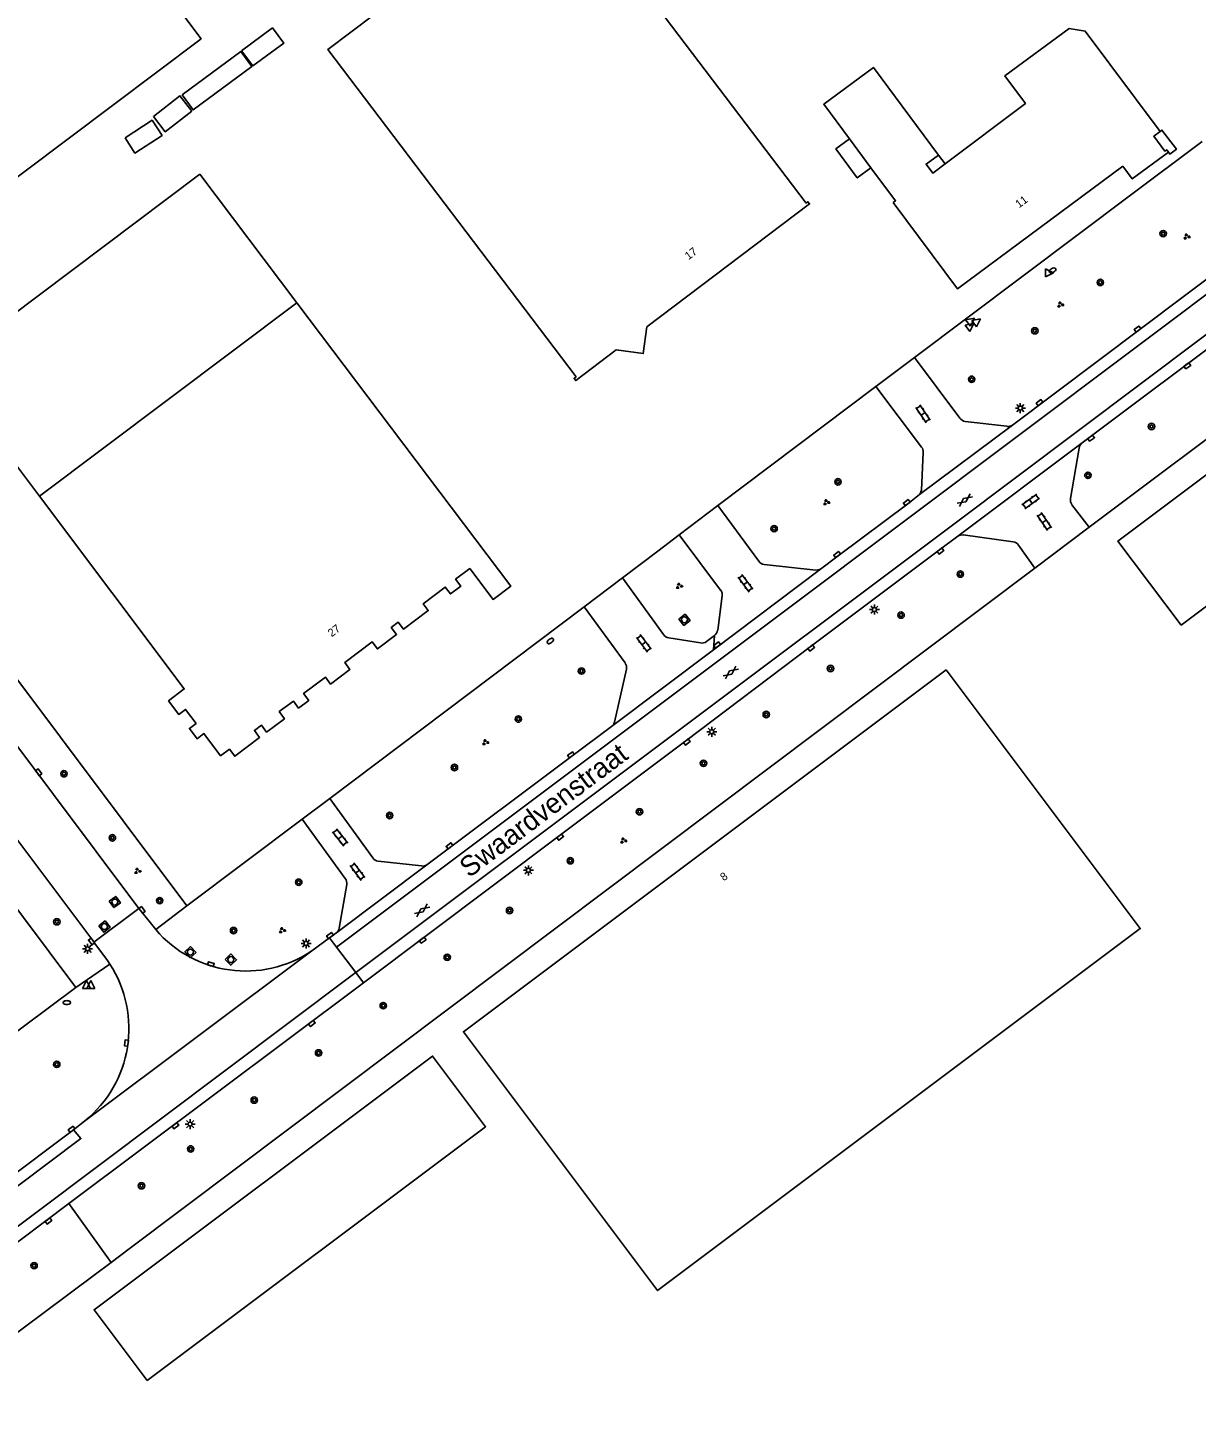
# Model space of a CAD drawing. Extents: x 130998 to 133001, y 398999 to 403002.
# Drawn here: x 131862.2 to 132008.2, y 400031.5 to 400203.3 of the extents above; entities that cross this region are included whole.
import ezdxf

# ---------------------------------------------------------------- set-up
doc = ezdxf.new("R2010")
doc.units = 0
for name, color, linetype in [('gg-afsc-hekwerk', 7, 'Continuous'), ('gg-anno-huisnummerreeks BGT', 7, 'Continuous'), ('gg-anno-openbare ruimte label', 7, 'Continuous'), ('gg-bbg-gedigitaliseerde bebouwing', 7, 'Continuous'), ('gg-bbg-hoofdgebouw', 7, 'Continuous'), ('gg-bbg-luifel en loopbrug', 7, 'Continuous'), ('gg-bbg-tussenscheiding', 7, 'Continuous'), ('gg-knt-verharding', 7, 'Continuous'), ('gg-knt-verharding nz', 7, 'Continuous'), ('gt-grn-groengrens', 7, 'Continuous'), ('gt-grn-weggrens', 7, 'Continuous'), ('gt-symb-boom', 7, 'Continuous'), ('gt-symb-brandkraan', 7, 'Continuous'), ('gt-symb-gesloten verharding', 7, 'Continuous'), ('gt-symb-groenvak', 7, 'Continuous'), ('gt-symb-klinker verharding', 7, 'Continuous'), ('gt-symb-kolk', 7, 'Continuous'), ('gt-symb-lichtmast', 7, 'Continuous'), ('gt-symb-rioolschacht', 7, 'Continuous'), ('gt-symb-waterafsluiter', 7, 'Continuous')]:
    doc.layers.add(name, color=color, linetype=linetype)

# ---------------------------------------------------------------- blocks, each defined once
blk = doc.blocks.new('gt0-BOOM')
at = {"layer": 'gt-symb-boom'}
for radius in [0.4, 0.2]:
    blk.add_circle((0, 0), radius, dxfattribs=at)
blk = doc.blocks.new('gt0-GRVAK')
at = {"layer": 'gt-symb-groenvak'}
for p, q in [((-0.11, 0.19), (-0.23, 0.24)), ((-0.18, 0.15), (0.09, 0.15)), ((-0.09, 0.21), (-0.16, 0.32)), ((-0.05, 0.21), (-0.05, 0.39)), ((0, 0.21), (0.06, 0.32)), ((0.01, 0.19), (0.13, 0.24)), ((0.26, -0.05), (0.2, 0.06)), ((0.3, -0.05), (0.3, 0.13)), ((0.35, -0.05), (0.41, 0.06)), ((-0.24, -0.23), (-0.36, -0.18)), ((-0.32, -0.26), (-0.05, -0.26)), ((-0.23, -0.21), (-0.29, -0.09)), ((-0.18, -0.2), (-0.18, -0.02)), ((-0.14, -0.21), (-0.07, -0.09)), ((-0.12, -0.23), (0, -0.18)), ((0.24, -0.07), (0.12, -0.02)), ((0.17, -0.11), (0.44, -0.11)), ((0.37, -0.07), (0.49, -0.02))]:
    blk.add_line(p, q, dxfattribs=at)
blk = doc.blocks.new('gt0-KOLK')
at = {"layer": 'gt-symb-kolk'}
blk.add_lwpolyline([(0, 0), (0.37, 0), (0.37, 0.4), (-0.38, 0.4), (-0.38, 0), (0, 0)], dxfattribs=at)
blk = doc.blocks.new('gt0-KL1')
at = {"layer": 'gt-symb-klinker verharding'}
for p, q in [((-1.15, 0.3), (1.15, 0.3)), ((-1, -0.3), (-1, 0.3)), ((-0.5, 0.3), (-0.5, 0.45)), ((0, -0.3), (0, 0.3)), ((0.5, 0.3), (0.5, 0.45)), ((1, -0.3), (1, 0.3)), ((-1.15, -0.3), (1.15, -0.3)), ((-0.5, -0.45), (-0.5, -0.3)), ((0.5, -0.45), (0.5, -0.3))]:
    blk.add_line(p, q, dxfattribs=at)
blk = doc.blocks.new('gt0-LMAST')
at = {"layer": 'gt-symb-lichtmast'}
for p, q in [((-0.18, 0.17), (-0.45, 0.44)), ((-0.01, 0.25), (-0.01, 0.62)), ((0.17, 0.17), (0.44, 0.44)), ((-0.26, 0), (-0.63, 0)), ((-0.18, -0.18), (-0.45, -0.45)), ((-0.01, -0.25), (-0.01, -0.63)), ((0.44, -0.45), (0.17, -0.18)), ((0.24, 0), (0.62, 0))]:
    blk.add_line(p, q, dxfattribs=at)
blk.add_circle((-0.01, 0), 0.25, dxfattribs=at)
blk = doc.blocks.new('gt0-WAFSL')
at = {"layer": 'gt-symb-waterafsluiter'}
for p, q in [((-0.5, -0.33), (0, 0.67)), ((0, 0.67), (0.5, -0.33)), ((0.5, -0.33), (-0.5, -0.33))]:
    blk.add_line(p, q, dxfattribs=at)
blk = doc.blocks.new('gt0-BR')
at = {"layer": 'gt-symb-brandkraan'}
for centre, radius, start, end in [((-0.24, 0), 0.206, 107.5669, 252.4331), ((0.6, -2.66), 3, 106.892, 107.5669), ((0, -0.69), 0.938, 73.108, 106.892), ((-0.6, -2.66), 3, 72.4331, 73.108), ((0.24, 0), 0.206, 287.567, 72.4331), ((0.6, 2.66), 3, 252.4331, 253.108), ((0, 0.69), 0.938, 253.108, 286.8921), ((-0.6, 2.66), 3, 286.8921, 287.567)]:
    blk.add_arc(centre, radius, start, end, dxfattribs=at)
blk = doc.blocks.new('gt0-GESVH1')
at = {"layer": 'gt-symb-gesloten verharding'}
for p, q in [((-0.99, -0.26), (0.01, 0.24)), ((0.01, -0.26), (-0.99, 0.24)), ((0.01, 0.24), (1.01, -0.26)), ((1.01, 0.24), (0.01, -0.26))]:
    blk.add_line(p, q, dxfattribs=at)
blk = doc.blocks.new('gt0-RS')
at = {"layer": 'gt-symb-rioolschacht'}
blk.add_lwpolyline([(-0.5, -0.5), (0.5, -0.5), (0.5, 0.5), (-0.5, 0.5)], close=True, dxfattribs=at)
blk.add_circle((0, 0), 0.375, dxfattribs=at)

msp = doc.modelspace()

# ---------------------------------------------------------------- linework, layer by layer
at = {"layer": 'gg-afsc-hekwerk'}
for p, q in [((132008.97, 400189.05), (132000, 400182.34)), ((132000, 400182.34), (131973.03, 400162.04)), ((131868.24, 400083.3), (131798.9, 400175.78)), ((131973.03, 400162.04), (131968.2, 400158.41)), ((132000, 400144.71), (132020.69, 400160.28)), ((131948.44, 400143.54), (131968.2, 400158.41)), ((131948.44, 400143.54), (131943.59, 400139.89)), ((131994.83, 400140.82), (132000, 400144.71)), ((131943.59, 400139.89), (131940.95, 400137.85)), ((131988.06, 400135.73), (131994.83, 400140.82)), ((131936.51, 400134.5), (131940.95, 400137.85)), ((131874.9, 400050.66), (131988.06, 400135.73)), ((131931.73, 400130.9), (131936.51, 400134.5)), ((131899.96, 400106.95), (131931.73, 400130.9)), ((131856.69, 400127.41), (131882.12, 400093.51)), ((131896.49, 400104.34), (131899.96, 400106.95)), ((131882.12, 400093.51), (131896.49, 400104.34)), ((131868.24, 400083.3), (131837.03, 400060.14)), ((131872.65, 400048.97), (131874.9, 400050.66)), ((131870.53, 400047.38), (131872.65, 400048.97)), ((131852.67, 400034.08), (131870.53, 400047.38))]:
    msp.add_line(p, q, dxfattribs=at)
at = {"layer": 'gg-bbg-gedigitaliseerde bebouwing'}
msp.add_lwpolyline([(131854.12, 400241.52), (131883.88, 400201.87), (131845.08, 400172.72)], dxfattribs=at)
at = {"layer": 'gg-bbg-hoofdgebouw'}
for p, q in [((131967.57, 400185.75), (131964.9, 400189.35)), ((131895.83, 400168.89), (131883.71, 400184.96))]:
    msp.add_line(p, q, dxfattribs=at)
for points in [[(131930.73, 400159.61), (131899.7, 400200.52), (131928.43, 400222.23), (131959.46, 400181.32)], [(131976.83, 400186.24), (131986.87, 400193.79), (131984.29, 400197.22), (131992.33, 400203.14), (131994.35, 400202.84), (132003.7, 400190.29)], [(131964.9, 400189.35), (131961.68, 400193.68), (131967.88, 400198.28), (131976, 400187.34)], [(132003.7, 400190.29), (132002.9, 400189.68), (132004.29, 400187.81), (132004.52, 400187.98), (132004.73, 400187.71)], [(131976, 400187.34), (131974.46, 400186.21), (131975.29, 400185.08), (131976.83, 400186.24)], [(132004.73, 400187.71), (132000.21, 400184.35), (131999.02, 400185.95)], [(131863.68, 400144.72), (131851.53, 400160.88), (131855.7, 400163.98), (131855.74, 400163.92), (131883.71, 400184.96)], [(131970.34, 400181.41), (131970.64, 400181.63), (131967.57, 400185.75)], [(131970.34, 400181.41), (131978.4, 400170.61), (131999.02, 400185.95)], [(131930.73, 400159.61), (131930.48, 400159.42), (131930.69, 400159.15), (131935.75, 400162.98), (131939.12, 400162.52), (131939.56, 400165.86), (131959.91, 400181.24), (131959.7, 400181.51), (131959.46, 400181.32)], [(131863.68, 400144.72), (131881.78, 400120.63), (131879.82, 400119.12), (131881.1, 400117.43), (131881.95, 400118.06), (131883.26, 400116.32), (131882.42, 400115.68), (131883.39, 400114.4), (131884.23, 400115.04), (131886.32, 400112.27), (131887.41, 400113.09), (131888.08, 400112.22), (131891.19, 400114.57), (131890.54, 400115.43), (131891.42, 400116.1), (131892.07, 400115.23), (131894.3, 400116.9), (131893.65, 400117.79), (131895.41, 400119.1), (131896.06, 400118.24), (131897.34, 400119.19), (131896.69, 400120.06), (131899.41, 400122.1), (131900.06, 400121.24), (131902.46, 400123.04), (131901.82, 400123.91), (131905.26, 400126.49), (131905.9, 400125.63), (131908.3, 400127.43), (131907.63, 400128.29), (131908.52, 400128.96), (131909.17, 400128.09), (131912.26, 400130.42), (131911.63, 400131.27), (131914.39, 400133.36), (131915.04, 400132.49), (131916.32, 400133.46), (131915.67, 400134.32), (131917.45, 400135.66), (131920.36, 400131.8), (131922.56, 400133.45), (131895.83, 400168.89)], [(132006.31, 400128.59), (131998.43, 400139.1), (132021.89, 400156.69), (132029.76, 400146.18), (132006.31, 400128.59)], [(131976.95, 400123.01), (132001.21, 400090.68), (131940.91, 400045.44), (131916.65, 400077.79), (131976.95, 400123.01)]]:
    msp.add_lwpolyline(points, dxfattribs=at)
at = {"layer": 'gg-bbg-luifel en loopbrug'}
msp.add_line((131976, 400187.34), (131976.83, 400186.24), dxfattribs=at)
for points in [[(131888.95, 400200.38), (131892.8, 400203.22), (131894.2, 400201.31), (131890.35, 400198.47), (131888.95, 400200.38)], [(131881.53, 400194.86), (131888.84, 400200.26), (131890.22, 400198.39), (131882.9, 400193), (131881.53, 400194.86)], [(131877.93, 400192.15), (131881.23, 400194.73), (131882.71, 400192.84), (131879.41, 400190.26), (131877.93, 400192.15)], [(131874.38, 400189.48), (131877.76, 400191.69), (131879, 400189.79), (131875.62, 400187.58), (131874.38, 400189.48)], [(132004.73, 400187.71), (132004.91, 400187.46), (132005.73, 400188.06), (132003.93, 400190.46), (132003.7, 400190.29)], [(131964.9, 400189.35), (131963.2, 400188.1), (131965.86, 400184.49), (131967.57, 400185.75)], [(131877.13, 400034.21), (131919.42, 400065.92), (131912.8, 400074.74), (131870.52, 400043.04), (131877.13, 400034.21)]]:
    msp.add_lwpolyline(points, dxfattribs=at)
at = {"layer": 'gg-bbg-tussenscheiding'}
msp.add_line((131895.83, 400168.89), (131863.68, 400144.72), dxfattribs=at)
at = {"layer": 'gg-knt-verharding'}
for p, q in [((131870.35, 400089.18), (131805.2, 400176.09)), ((132013.97, 400175.19), (131985.24, 400153.59)), ((131973.03, 400162.04), (131978.66, 400154.47)), ((131973.88, 400150.85), (131968.2, 400158.41)), ((131973.65, 400144.91), (131985.24, 400153.59)), ((131984.56, 400153.44), (131979.32, 400154.04)), ((131993.96, 400151.39), (131978.42, 400139.7)), ((131993.58, 400150.72), (131992.48, 400144.4)), ((131973.72, 400145.01), (131973.65, 400144.91)), ((131948.44, 400143.54), (131953.57, 400136.58)), ((131992.67, 400143.65), (131994.83, 400140.82)), ((131948.79, 400132.97), (131943.59, 400139.89)), ((131985.33, 400139.01), (131979.1, 400139.86)), ((131988.06, 400135.73), (131986, 400138.6)), ((131947.9, 400125.53), (131961.26, 400135.57)), ((131954.22, 400136.19), (131960.7, 400135.48)), ((131936.51, 400134.5), (131941.64, 400127.42)), ((131948.42, 400127.98), (131948.98, 400132.24)), ((131936.85, 400123.87), (131931.73, 400130.9)), ((131942.32, 400127.01), (131946.27, 400126.37)), ((131947.03, 400126.54), (131948.02, 400127.29)), ((131935.17, 400115.91), (131947.9, 400125.53)), ((131853.72, 400123.04), (131865.43, 400107.43)), ((131935.51, 400116.47), (131937.02, 400123.11)), ((131876.1, 400093.2), (131865.43, 400107.43)), ((131899.96, 400106.95), (131905.32, 400099.51)), ((131901.89, 400096.93), (131896.49, 400104.34)), ((131912.09, 400098.66), (131900.86, 400090.2)), ((131905.99, 400099.1), (131911.4, 400098.51)), ((131901.12, 400090.73), (131902.1, 400096.19)), ((131876.1, 400093.2), (131870.49, 400088.99)), ((131899.92, 400089.51), (131900.86, 400090.2)), ((131870.49, 400088.99), (131870.35, 400089.18)), ((131897.72, 400087.89), (131899.92, 400089.51)), ((131867.37, 400056.31), (131904.16, 400083.91)), ((131867.93, 400065.52), (131869.33, 400066.62)), ((131867.37, 400056.31), (131851.83, 400044.71))]:
    msp.add_line(p, q, dxfattribs=at)
for points in [[(131993.96, 400151.39), (131994.96, 400152.11), (132012.89, 400165.6)], [(131974.09, 400150.16), (131973.89, 400145.48), (131973.82, 400145.24), (131973.72, 400145.01)], [(131961.26, 400135.57), (131963.46, 400137.26), (131972.16, 400143.76), (131973.65, 400144.91)], [(131904.16, 400083.91), (131928.62, 400102.26), (131944.44, 400114.15), (131959.98, 400125.9), (131976.14, 400138.02), (131978.42, 400139.7)], [(131960.7, 400135.48), (131960.99, 400135.49), (131961.26, 400135.57)], [(131935.17, 400115.91), (131930.21, 400112.23), (131912.09, 400098.66)], [(131878.21, 400090.56), (131876.34, 400092.88), (131876.1, 400093.2)], [(131870.49, 400088.99), (131872.2, 400086.67), (131872.48, 400086.24)], [(131830.9, 400037.75), (131831.48, 400038.16), (131849.99, 400052.07), (131867.93, 400065.52)]]:
    msp.add_lwpolyline(points, dxfattribs=at)
for centre, radius, start, end in [((131979.49, 400155.03), 1, 213.9983, 260.2775), ((131984.72, 400154.34), 0.921, 260.282, 304.4164), ((131973.25, 400150.27), 0.853, 352.3726, 42.4395), ((131994.69, 400150.54), 1.12, 130.5133, 171.0045), ((131993.55, 400144.27), 1.07, 173.2207, 215.2129), ((131978.95, 400138.94), 0.925, 80.6751, 125.0931), ((131985.15, 400137.95), 1.07, 37.0627, 80.0296), ((131954.33, 400137.11), 0.924, 214.8993, 263.3029), ((131948.08, 400132.4), 0.913, 349.9392, 38.356), ((131947.42, 400128.09), 1, 306.4244, 353.373), ((131942.56, 400128.16), 1.18, 219.0962, 258.0516), ((131946.42, 400127.52), 1.16, 262.6779, 302.0766), ((131936.05, 400123.28), 0.987, 349.7936, 36.2066), ((131934.51, 400116.69), 1.03, 310.1513, 347.1979), ((131906.07, 400099.97), 0.872, 211.7037, 264.6759), ((131911.57, 400099.42), 0.929, 259.7786, 304.4336), ((131901.03, 400096.29), 1.07, 354.7481, 36.7321), ((131889.46, 400100.17), 14.8, 220.5042, 303.9285), ((131900.26, 400090.83), 0.869, 313.2834, 353.0668), ((131860.01, 400078.18), 14.85, 308.8787, 32.8555)]:
    msp.add_arc(centre, radius, start, end, dxfattribs=at)
at = {"layer": 'gg-knt-verharding nz'}
msp.add_line((131900.81, 400088.36), (131899.92, 400089.51), dxfattribs=at)
for points in [[(132076.18, 400215), (132047.41, 400193.46), (131978.08, 400141.35), (131903.21, 400085.18)], [(132042.74, 400196.74), (132043.63, 400195.58), (131957.12, 400130.6), (131900.81, 400088.36)], [(131903.21, 400085.18), (131902.77, 400084.86), (131823.34, 400025.21), (131728.21, 399953.93)], [(131867.93, 400065.52), (131868.87, 400064.43), (131822.17, 400029.33), (131773.13, 399992.54), (131725.84, 399957.1)]]:
    msp.add_lwpolyline(points, dxfattribs=at)
at = {"layer": 'gt-grn-groengrens'}
for p, q in [((131878.21, 400090.56), (131882.12, 400093.51)), ((131872.48, 400086.24), (131868.24, 400083.3)), ((131867.37, 400056.31), (131872.65, 400048.97))]:
    msp.add_line(p, q, dxfattribs=at)
at = {"layer": 'gt-grn-weggrens'}
for p, q in [((131947.9, 400125.53), (131948.02, 400127.29)), ((131900.81, 400088.36), (131903.21, 400085.18)), ((131869.33, 400066.62), (131897.72, 400087.89)), ((131903.21, 400085.18), (131904.16, 400083.91))]:
    msp.add_line(p, q, dxfattribs=at)

# ---------------------------------------------------------------- block references
at = {"layer": 'gt-symb-boom'}
for p in [(132004.08, 400177.52), (131996.23, 400171.42), (131988.04, 400165.38), (131980.15, 400159.32), (132002.62, 400153.42), (131963.45, 400146.5), (131994.68, 400147.32), (131955.47, 400140.65), (131978.74, 400134.97), (131971.33, 400129.85), (131931.41, 400122.86), (131962.52, 400123.18), (131954.49, 400117.43), (131923.52, 400116.86), (131915.53, 400110.81), (131946.65, 400111.33), (131866.75, 400110.02), (131938.65, 400105.28), (131907.44, 400104.81), (131872.8, 400102.02), (131930.01, 400099.15), (131896.08, 400096.47), (131878.71, 400094.17), (131922.42, 400092.94), (131865.86, 400091.53), (131887.94, 400090.43), (131914.63, 400087.09), (131906.64, 400081.04), (131898.56, 400075.14), (131865.85, 400073.71), (131890.52, 400069.24), (131882.58, 400063.14), (131876.44, 400058.54), (131863.02, 400048.56)]:
    msp.add_blockref('gt0-BOOM', p, dxfattribs=at)
at = {"layer": 'gt-symb-brandkraan'}
for p, rotation in [((131990.26, 400172.92), 28.358963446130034), ((131927.51, 400126.61), -143.62293247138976)]:
    msp.add_blockref('gt0-BR', p, dxfattribs=dict(at, rotation=rotation))
msp.add_blockref('gt0-BR', (131867.11, 400081.43), dxfattribs=at)
at = {"layer": 'gt-symb-gesloten verharding'}
for p, rotation in [((131979.28, 400144.22), 36.583421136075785), ((131950.04, 400122.68), 36.743796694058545), ((131911.48, 400092.96), 36.743796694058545)]:
    msp.add_blockref('gt0-GESVH1', p, dxfattribs=dict(at, rotation=rotation))
at = {"layer": 'gt-symb-groenvak'}
for p in [(132007.01, 400177.15), (131991.23, 400168.64), (131962, 400143.94), (131943.6, 400133.49), (131919.4, 400113.96), (131936.64, 400101.67), (131875.93, 400097.86), (131894, 400090.46)]:
    msp.add_blockref('gt0-GRVAK', p, dxfattribs=at)
at = {"layer": 'gt-symb-klinker verharding'}
for p, rotation in [((131974.08, 400155), -56.42118627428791), ((131987.54, 400144.04), 35.8505481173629), ((131989.22, 400141.55), -56.421186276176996), ((131951.89, 400133.83), -53.3364075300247), ((131939.19, 400126.32), -53.336407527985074), ((131901.25, 400102.06), -52.02949833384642), ((131903.42, 400097.8), -53.336407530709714)]:
    msp.add_blockref('gt0-KL1', p, dxfattribs=dict(at, rotation=rotation))
at = {"layer": 'gt-symb-kolk'}
for p, rotation in [((132000.99, 400165.43), 36.95012773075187), ((132006.97, 400161.15), -143.04987226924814), ((131988.76, 400156.24), 37.03038960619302), ((131994.96, 400152.11), -144.1494518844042), ((131972.16, 400143.76), 36.7896996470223), ((131976.14, 400138.02), -143.57682169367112), ((131963.46, 400137.26), 37.568592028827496), ((131948.47, 400125.96), 37.07612031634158), ((131959.98, 400125.9), -143.13010235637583), ((131944.44, 400114.15), -142.84362584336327), ((131930.21, 400112.23), 36.86989764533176), ((131863.44, 400110.08), -52.92387968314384), ((131928.62, 400102.26), -143.04987226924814), ((131915.04, 400100.86), 36.789699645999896), ((131876.34, 400092.88), -52.39646300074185), ((131900.11, 400089.65), 36.45721009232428), ((131870.35, 400089.18), 127.0761203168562), ((131911.44, 400089.38), -143.13010235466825), ((131885.05, 400086.04), -17.330108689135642), ((131897.59, 400078.97), -143.04987226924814), ((131874.75, 400076.36), 82.9318599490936), ((131867.83, 400065.44), 36.869897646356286), ((131880.55, 400066.19), -143.13010235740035), ((131864.7, 400054.3), -143.13010235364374)]:
    msp.add_blockref('gt0-KOLK', p, dxfattribs=dict(at, rotation=rotation))
at = {"layer": 'gt-symb-lichtmast'}
for p in [(131986.24, 400155.72), (131968.01, 400130.54), (131947.69, 400115.28), (131924.78, 400097.96), (131869.71, 400088.15), (131897, 400088.82), (131882.52, 400066.24)]:
    msp.add_blockref('gt0-LMAST', p, dxfattribs=at)
at = {"layer": 'gt-symb-rioolschacht'}
for p, rotation in [((131944.27, 400129.26), -51.045039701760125), ((131873.1, 400093.99), -54.11588683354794), ((131871.8, 400090.93), -51.98433951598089), ((131882.54, 400087.73), 132.52804406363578), ((131887.6, 400086.8), -46.05341047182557)]:
    msp.add_blockref('gt0-RS', p, dxfattribs=dict(at, rotation=rotation))
at = {"layer": 'gt-symb-waterafsluiter'}
for p, rotation in [((131989.71, 400172.63), -90.00000000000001), ((131979.95, 400166.55), -53.130102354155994), ((131980.74, 400166.46), -53.130102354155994), ((131979.89, 400165.88), -53.130102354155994)]:
    msp.add_blockref('gt0-WAFSL', p, dxfattribs=dict(at, rotation=rotation))
for p in [(131869.57, 400083.51), (131870.12, 400083.53)]:
    msp.add_blockref('gt0-WAFSL', p, dxfattribs=at)

# ---------------------------------------------------------------- texts
at = {"layer": 'gg-anno-huisnummerreeks BGT'}
for s, rotation, p in [('11', 36.7, (131986.07, 400180.67)), ('17', 37.1, (131944.78, 400174.19)), ('27', 37, (131900.19, 400127.07)), ('8', 36.9, (131949.19, 400096.57))]:
    msp.add_text(s, height=1, rotation=rotation, dxfattribs=at).set_placement(p)
at = {"layer": 'gg-anno-openbare ruimte label'}
msp.add_text('Swaardvenstraat', height=2.5, rotation=36.9, dxfattribs=at).set_placement((131917.37, 400096.95))

doc.saveas('drawing.dxf')
